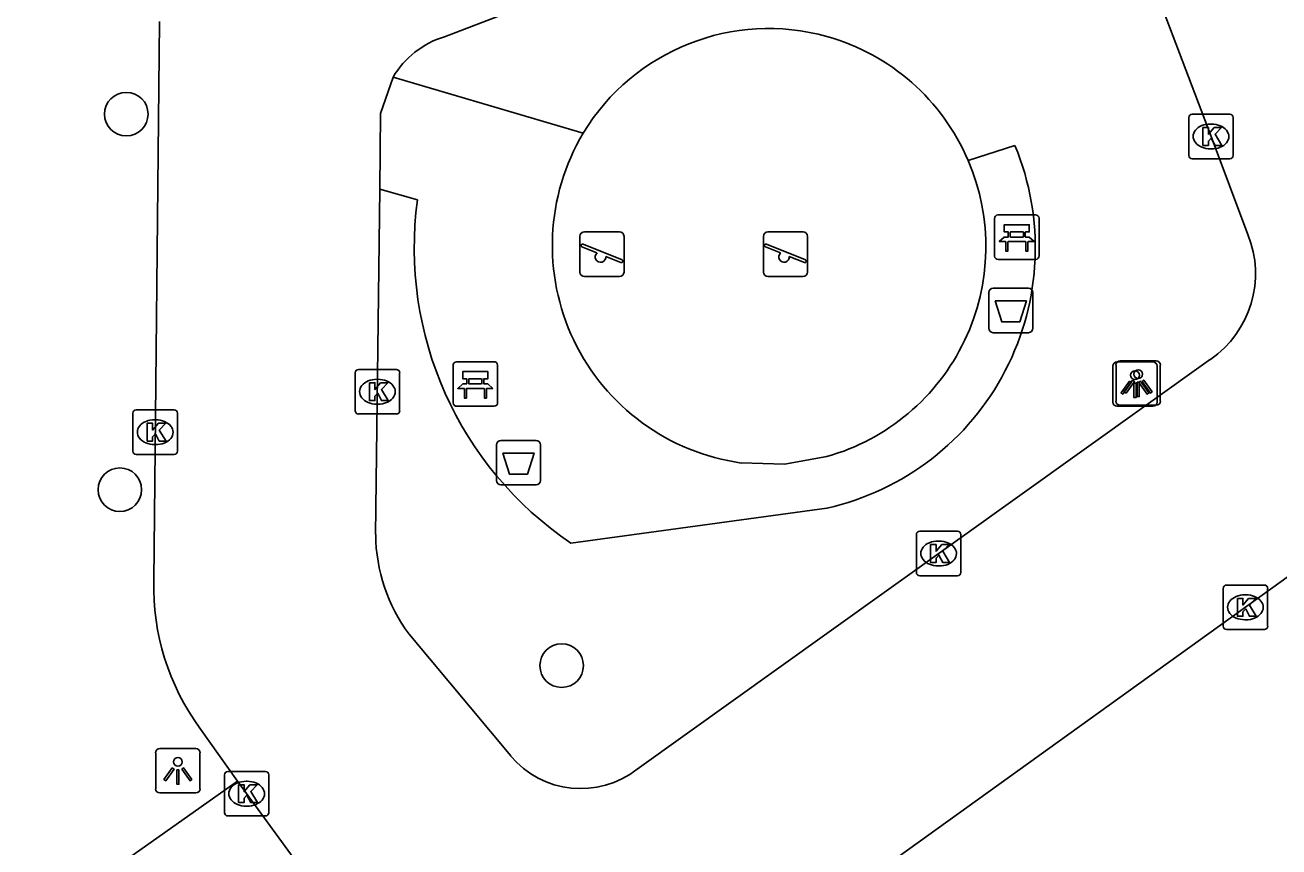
# Model space of a CAD drawing. Extents: x 159265 to 160143, y 383413 to 384319.
# Drawn here: x 159481.98 to 159510.16, y 383543.03 to 383561.49 of the extents above; entities that cross this region are included whole.
import ezdxf

# ---------------------------------------------------------------- set-up
doc = ezdxf.new("R2010")
doc.units = 0
for name, color, linetype in [('IMGEO_Afvalbak', 7, 'Continuous'), ('IMGEO_Bank', 7, 'Continuous'), ('IMGEO_Boom', 7, 'Continuous'), ('IMGEO_Groenvoorziening', 7, 'Continuous'), ('IMGEO_Kolk', 7, 'Continuous'), ('IMGEO_Lichtpunt', 7, 'Continuous'), ('IMGEO_Rijbaan_lokaal_open', 7, 'Continuous'), ('IMGEO_Speelvoorziening', 7, 'Continuous'), ('IMGEO_Voetpad_open', 7, 'Continuous')]:
    doc.layers.add(name, color=color, linetype=linetype)

msp = doc.modelspace()

# ---------------------------------------------------------------- linework, layer by layer
at = {"layer": 'IMGEO_Afvalbak'}
for p, q in [((159503.635, 383554.681), (159503.635, 383555.481)), ((159503.635, 383555.481), (159503.635, 383554.681)), ((159503.735, 383555.581), (159504.525, 383555.581)), ((159504.525, 383555.581), (159503.735, 383555.581)), ((159504.625, 383555.481), (159504.625, 383554.681)), ((159504.625, 383554.681), (159504.625, 383555.481)), ((159504.525, 383554.581), (159503.735, 383554.581)), ((159503.735, 383554.581), (159504.525, 383554.581)), ((159492.571, 383551.26), (159492.571, 383552.06)), ((159492.571, 383552.06), (159492.571, 383551.26)), ((159492.671, 383552.16), (159493.461, 383552.16)), ((159493.461, 383552.16), (159492.671, 383552.16)), ((159493.561, 383552.06), (159493.561, 383551.26)), ((159493.561, 383551.26), (159493.561, 383552.06)), ((159493.461, 383551.16), (159492.671, 383551.16)), ((159492.671, 383551.16), (159493.461, 383551.16))]:
    msp.add_line(p, q, dxfattribs=at)
for points in [[(159503.778, 383555.295), (159504.482, 383555.295), (159504.333, 383554.825), (159503.927, 383554.825), (159503.778, 383555.295)], [(159492.714, 383551.874), (159493.418, 383551.874), (159493.269, 383551.404), (159492.863, 383551.404), (159492.714, 383551.874)]]:
    msp.add_lwpolyline(points, dxfattribs=at)
for centre, start, end in [((159503.735, 383555.481), 90, 180), ((159503.735, 383555.481), 90, 180), ((159504.525, 383555.481), 0, 90), ((159504.525, 383555.481), 360, 90), ((159503.735, 383554.681), 180, 270), ((159503.735, 383554.681), 180, 270), ((159504.525, 383554.681), 270, 0), ((159504.525, 383554.681), 270, 0), ((159492.671, 383552.06), 90, 180), ((159492.671, 383552.06), 90, 180), ((159493.461, 383552.06), 0, 90), ((159493.461, 383552.06), 360, 90), ((159492.671, 383551.26), 180, 270), ((159492.671, 383551.26), 180, 270), ((159493.461, 383551.26), 270, 0), ((159493.461, 383551.26), 270, 0)]:
    msp.add_arc(centre, 0.1, start, end, dxfattribs=at)
at = {"layer": 'IMGEO_Bank'}
for p, q in [((159503.766, 383556.303), (159503.766, 383557.144)), ((159503.766, 383557.144), (159503.766, 383556.303)), ((159503.841, 383557.228), (159504.682, 383557.228)), ((159504.682, 383557.228), (159503.841, 383557.228)), ((159504.766, 383557.153), (159504.766, 383556.312)), ((159504.766, 383556.312), (159504.766, 383557.153)), ((159504.075, 383556.734), (159504.075, 383556.84)), ((159504.119, 383556.84), (159504.119, 383556.734)), ((159504.407, 383556.846), (159504.125, 383556.846)), ((159504.125, 383556.728), (159504.407, 383556.728)), ((159504.413, 383556.734), (159504.413, 383556.84)), ((159504.457, 383556.84), (159504.457, 383556.734)), ((159504.463, 383556.626), (159504.07, 383556.626)), ((159504.691, 383556.228), (159503.85, 383556.228)), ((159503.85, 383556.228), (159504.691, 383556.228)), ((159491.673, 383553.929), (159492.514, 383553.929)), ((159492.514, 383553.929), (159491.673, 383553.929)), ((159491.598, 383553.004), (159491.598, 383553.845)), ((159491.598, 383553.845), (159491.598, 383553.004)), ((159492.598, 383553.854), (159492.598, 383553.013)), ((159492.598, 383553.013), (159492.598, 383553.854)), ((159491.907, 383553.435), (159491.907, 383553.541)), ((159491.951, 383553.541), (159491.951, 383553.435)), ((159492.239, 383553.547), (159491.957, 383553.547)), ((159491.957, 383553.429), (159492.239, 383553.429)), ((159492.245, 383553.435), (159492.245, 383553.541)), ((159492.289, 383553.541), (159492.289, 383553.435)), ((159492.295, 383553.327), (159491.902, 383553.327)), ((159492.523, 383552.929), (159491.682, 383552.929)), ((159491.682, 383552.929), (159492.523, 383552.929))]:
    msp.add_line(p, q, dxfattribs=at)
for points in [[(159504.069, 383556.846), (159503.983, 383556.846), (159503.983, 383557.007), (159504.546, 383557.007), (159504.546, 383556.846), (159504.463, 383556.846)], [(159504.013, 383556.626), (159503.871, 383556.626), (159503.983, 383556.728), (159504.069, 383556.728)], [(159504.463, 383556.728), (159504.546, 383556.728), (159504.658, 383556.626), (159504.519, 383556.626)], [(159504.063, 383556.619), (159504.063, 383556.412), (159504.02, 383556.412), (159504.02, 383556.619)], [(159504.513, 383556.619), (159504.513, 383556.412), (159504.469, 383556.412), (159504.469, 383556.619)], [(159491.901, 383553.547), (159491.815, 383553.547), (159491.815, 383553.708), (159492.378, 383553.708), (159492.378, 383553.547), (159492.295, 383553.547)], [(159491.845, 383553.327), (159491.703, 383553.327), (159491.815, 383553.429), (159491.901, 383553.429)], [(159492.295, 383553.429), (159492.378, 383553.429), (159492.49, 383553.327), (159492.351, 383553.327)], [(159491.895, 383553.32), (159491.895, 383553.113), (159491.852, 383553.113), (159491.852, 383553.32)], [(159492.345, 383553.32), (159492.345, 383553.113), (159492.301, 383553.113), (159492.301, 383553.32)]]:
    msp.add_lwpolyline(points, dxfattribs=at)
for centre, radius, start, end in [((159503.844, 383557.15), 0.0779, 92.4484, 184.2845), ((159503.844, 383557.15), 0.0779, 92.4484, 184.2845), ((159504.688, 383557.15), 0.0779, 2.4484, 94.2845), ((159504.688, 383557.15), 0.0779, 2.4484, 94.2845), ((159504.068, 383556.839), 0.00671, 2.8957, 87.1043), ((159504.068, 383556.735), 0.00671, 272.8957, 357.1043), ((159504.125, 383556.839), 0.00671, 92.8957, 177.1043), ((159504.125, 383556.735), 0.00671, 182.8957, 267.1043), ((159504.407, 383556.839), 0.00671, 2.8957, 87.1043), ((159504.407, 383556.735), 0.00671, 272.8957, 357.1043), ((159504.464, 383556.839), 0.00671, 92.8957, 177.1043), ((159504.464, 383556.735), 0.00671, 182.8957, 267.1043), ((159504.013, 383556.619), 0.00671, 2.8957, 87.1043), ((159504.07, 383556.619), 0.00671, 92.8957, 177.1043), ((159504.462, 383556.619), 0.00671, 2.8957, 87.1043), ((159504.519, 383556.619), 0.00671, 92.8957, 177.1043), ((159503.844, 383556.306), 0.0779, 182.4484, 274.2845), ((159503.844, 383556.306), 0.0779, 182.4484, 274.2845), ((159504.688, 383556.306), 0.0779, 272.4484, 4.2845), ((159504.688, 383556.306), 0.0779, 272.4484, 4.2845), ((159491.676, 383553.851), 0.0779, 92.4484, 184.2845), ((159491.676, 383553.851), 0.0779, 92.4484, 184.2845), ((159492.52, 383553.851), 0.0779, 2.4484, 94.2845), ((159492.52, 383553.851), 0.0779, 2.4484, 94.2845), ((159491.9, 383553.54), 0.00671, 2.8957, 87.1043), ((159491.9, 383553.436), 0.00671, 272.8957, 357.1043), ((159491.957, 383553.54), 0.00671, 92.8957, 177.1043), ((159491.957, 383553.436), 0.00671, 182.8957, 267.1043), ((159492.239, 383553.54), 0.00671, 2.8957, 87.1043), ((159492.239, 383553.436), 0.00671, 272.8957, 357.1043), ((159492.296, 383553.54), 0.00671, 92.8957, 177.1043), ((159492.296, 383553.436), 0.00671, 182.8957, 267.1043), ((159491.845, 383553.32), 0.00671, 2.8957, 87.1043), ((159491.902, 383553.32), 0.00671, 92.8957, 177.1043), ((159492.294, 383553.32), 0.00671, 2.8957, 87.1043), ((159492.351, 383553.32), 0.00671, 92.8957, 177.1043), ((159491.676, 383553.007), 0.0779, 182.4484, 274.2845), ((159491.676, 383553.007), 0.0779, 182.4484, 274.2845), ((159492.52, 383553.007), 0.0779, 272.4484, 4.2845), ((159492.52, 383553.007), 0.0779, 272.4484, 4.2845)]:
    msp.add_arc(centre, radius, start, end, dxfattribs=at)
at = {"layer": 'IMGEO_Boom'}
for centre in [(159484.253, 383559.491), (159484.108, 383551.053), (159494.037, 383547.1)]:
    msp.add_circle(centre, 0.489, dxfattribs=at)
at = {"layer": 'IMGEO_Groenvoorziening'}
for centre, radius, start, end in [((159498.689, 383556.544), 4.87, 74.3867, 148.8043), ((159498.687, 383556.541), 4.874, 23.0339, 74.3773)]:
    msp.add_arc(centre, radius, start, end, dxfattribs=at)
at = {"layer": 'IMGEO_Kolk'}
for p, q in [((159508.129, 383558.563), (159508.129, 383559.415)), ((159508.204, 383559.489), (159509.056, 383559.489)), ((159508.617, 383559.269), (159508.642, 383559.269)), ((159509.13, 383559.415), (159509.13, 383558.563)), ((159508.64, 383558.709), (159508.615, 383558.709)), ((159509.056, 383558.489), (159508.204, 383558.489)), ((159489.395, 383552.828), (159489.395, 383553.68)), ((159489.47, 383553.754), (159490.322, 383553.754)), ((159490.396, 383553.68), (159490.396, 383552.828)), ((159489.883, 383553.534), (159489.908, 383553.534)), ((159484.401, 383551.919), (159484.401, 383552.771)), ((159484.476, 383552.845), (159485.328, 383552.845)), ((159485.402, 383552.771), (159485.402, 383551.919)), ((159489.906, 383552.974), (159489.881, 383552.974)), ((159484.889, 383552.625), (159484.914, 383552.625)), ((159490.322, 383552.754), (159489.47, 383552.754)), ((159484.912, 383552.065), (159484.887, 383552.065)), ((159485.328, 383551.845), (159484.476, 383551.845)), ((159502.008, 383549.193), (159502.008, 383550.045)), ((159502.083, 383550.119), (159502.935, 383550.119)), ((159503.009, 383550.045), (159503.009, 383549.193)), ((159502.496, 383549.899), (159502.521, 383549.899)), ((159502.935, 383549.119), (159502.083, 383549.119)), ((159502.519, 383549.339), (159502.494, 383549.339)), ((159508.902, 383547.984), (159508.902, 383548.836)), ((159508.977, 383548.91), (159509.829, 383548.91)), ((159509.903, 383548.836), (159509.903, 383547.984)), ((159509.39, 383548.69), (159509.415, 383548.69)), ((159509.413, 383548.13), (159509.388, 383548.13)), ((159509.829, 383547.91), (159508.977, 383547.91)), ((159486.457, 383543.796), (159486.457, 383544.648)), ((159486.532, 383544.722), (159487.384, 383544.722)), ((159487.458, 383544.648), (159487.458, 383543.796)), ((159486.945, 383544.502), (159486.97, 383544.502)), ((159486.968, 383543.942), (159486.943, 383543.942)), ((159487.384, 383543.722), (159486.532, 383543.722))]:
    msp.add_line(p, q, dxfattribs=at)
for points in [[(159508.129, 383558.563), (159508.129, 383559.415)], [(159508.204, 383559.489), (159509.056, 383559.489)], [(159509.13, 383559.415), (159509.13, 383558.563)], [(159508.45, 383559.189), (159508.573, 383559.189), (159508.573, 383559.038), (159508.703, 383559.189), (159508.867, 383559.189), (159508.721, 383559.038), (159508.874, 383558.789), (159508.722, 383558.789), (159508.637, 383558.953), (159508.573, 383558.886), (159508.573, 383558.789), (159508.45, 383558.789), (159508.45, 383559.189)], [(159509.056, 383558.489), (159508.204, 383558.489)], [(159489.395, 383552.828), (159489.395, 383553.68)], [(159489.47, 383553.754), (159490.322, 383553.754)], [(159490.396, 383553.68), (159490.396, 383552.828)], [(159489.716, 383553.454), (159489.839, 383553.454), (159489.839, 383553.303), (159489.969, 383553.454), (159490.133, 383553.454), (159489.987, 383553.303), (159490.14, 383553.054), (159489.988, 383553.054), (159489.903, 383553.218), (159489.839, 383553.151), (159489.839, 383553.054), (159489.716, 383553.054), (159489.716, 383553.454)], [(159484.401, 383551.919), (159484.401, 383552.771)], [(159484.476, 383552.845), (159485.328, 383552.845)], [(159485.402, 383552.771), (159485.402, 383551.919)], [(159484.722, 383552.545), (159484.845, 383552.545), (159484.845, 383552.394), (159484.975, 383552.545), (159485.139, 383552.545), (159484.993, 383552.394), (159485.146, 383552.145), (159484.994, 383552.145), (159484.909, 383552.309), (159484.845, 383552.242), (159484.845, 383552.145), (159484.722, 383552.145), (159484.722, 383552.545)], [(159490.322, 383552.754), (159489.47, 383552.754)], [(159485.328, 383551.845), (159484.476, 383551.845)], [(159502.008, 383549.193), (159502.008, 383550.045)], [(159502.083, 383550.119), (159502.935, 383550.119)], [(159503.009, 383550.045), (159503.009, 383549.193)], [(159502.329, 383549.819), (159502.452, 383549.819), (159502.452, 383549.668), (159502.582, 383549.819), (159502.746, 383549.819), (159502.6, 383549.668), (159502.753, 383549.419), (159502.601, 383549.419), (159502.516, 383549.583), (159502.452, 383549.516), (159502.452, 383549.419), (159502.329, 383549.419), (159502.329, 383549.819)], [(159502.935, 383549.119), (159502.083, 383549.119)], [(159508.902, 383547.984), (159508.902, 383548.836)], [(159508.977, 383548.91), (159509.829, 383548.91)], [(159509.903, 383548.836), (159509.903, 383547.984)], [(159509.223, 383548.61), (159509.346, 383548.61), (159509.346, 383548.459), (159509.476, 383548.61), (159509.64, 383548.61), (159509.494, 383548.459), (159509.647, 383548.21), (159509.495, 383548.21), (159509.41, 383548.374), (159509.346, 383548.307), (159509.346, 383548.21), (159509.223, 383548.21), (159509.223, 383548.61)], [(159509.829, 383547.91), (159508.977, 383547.91)], [(159486.457, 383543.796), (159486.457, 383544.648)], [(159486.532, 383544.722), (159487.384, 383544.722)], [(159487.458, 383544.648), (159487.458, 383543.796)], [(159486.778, 383544.422), (159486.901, 383544.422), (159486.901, 383544.271), (159487.031, 383544.422), (159487.195, 383544.422), (159487.049, 383544.271), (159487.202, 383544.022), (159487.05, 383544.022), (159486.965, 383544.186), (159486.901, 383544.119), (159486.901, 383544.022), (159486.778, 383544.022), (159486.778, 383544.422)], [(159487.384, 383543.722), (159486.532, 383543.722)]]:
    msp.add_lwpolyline(points, dxfattribs=at)
for centre, start, end in [((159508.206, 383559.413), 91.552, 178.448), ((159508.206, 383559.413), 91.552, 178.448), ((159509.054, 383559.413), 1.552, 88.448), ((159509.054, 383559.413), 1.552, 88.448), ((159508.206, 383558.565), 181.552, 268.448), ((159508.206, 383558.565), 181.552, 268.448), ((159509.054, 383558.565), 271.552, 358.448), ((159509.054, 383558.565), 271.552, 358.448), ((159489.472, 383553.678), 91.552, 178.448), ((159489.472, 383553.678), 91.552, 178.448), ((159490.32, 383553.678), 1.552, 88.448), ((159490.32, 383553.678), 1.552, 88.448), ((159484.478, 383552.769), 91.552, 178.448), ((159484.478, 383552.769), 91.552, 178.448), ((159485.326, 383552.769), 1.552, 88.448), ((159485.326, 383552.769), 1.552, 88.448), ((159489.472, 383552.83), 181.552, 268.448), ((159489.472, 383552.83), 181.552, 268.448), ((159490.32, 383552.83), 271.552, 358.448), ((159490.32, 383552.83), 271.552, 358.448), ((159484.478, 383551.921), 181.552, 268.448), ((159484.478, 383551.921), 181.552, 268.448), ((159485.326, 383551.921), 271.552, 358.448), ((159485.326, 383551.921), 271.552, 358.448), ((159502.085, 383550.043), 91.552, 178.448), ((159502.085, 383550.043), 91.552, 178.448), ((159502.933, 383550.043), 1.552, 88.448), ((159502.933, 383550.043), 1.552, 88.448), ((159502.085, 383549.195), 181.552, 268.448), ((159502.085, 383549.195), 181.552, 268.448), ((159502.933, 383549.195), 271.552, 358.448), ((159502.933, 383549.195), 271.552, 358.448), ((159508.979, 383548.834), 91.552, 178.448), ((159508.979, 383548.834), 91.552, 178.448), ((159509.827, 383548.834), 1.552, 88.448), ((159509.827, 383548.834), 1.552, 88.448), ((159508.979, 383547.986), 181.552, 268.448), ((159508.979, 383547.986), 181.552, 268.448), ((159509.827, 383547.986), 271.552, 358.448), ((159509.827, 383547.986), 271.552, 358.448), ((159486.534, 383544.646), 91.552, 178.448), ((159486.534, 383544.646), 91.552, 178.448), ((159487.382, 383544.646), 1.552, 88.448), ((159487.382, 383544.646), 1.552, 88.448), ((159486.534, 383543.798), 181.552, 268.448), ((159486.534, 383543.798), 181.552, 268.448), ((159487.382, 383543.798), 271.552, 358.448), ((159487.382, 383543.798), 271.552, 358.448)]:
    msp.add_arc(centre, 0.0765, start, end, dxfattribs=at)
for centre, major_axis, ratio, start_param, end_param in [((159508.616, 383558.989), (-0.387, 0.002), 0.722429, 4.712389, 7.853982), ((159508.641, 383558.989), (-0.39, 0.002), 0.717154, 1.570796, 4.712389), ((159489.882, 383553.254), (-0.387, 0.002), 0.722429, 4.712389, 7.853982), ((159489.907, 383553.254), (-0.39, 0.002), 0.717154, 1.570796, 4.712389), ((159484.888, 383552.345), (-0.387, 0.002), 0.722429, 4.712389, 7.853982), ((159484.913, 383552.345), (-0.39, 0.002), 0.717154, 1.570796, 4.712389), ((159502.495, 383549.619), (-0.387, 0.002), 0.722429, 4.712389, 7.853982), ((159502.52, 383549.619), (-0.39, 0.002), 0.717154, 1.570796, 4.712389), ((159509.389, 383548.41), (-0.387, 0.002), 0.722429, 4.712389, 7.853982), ((159509.414, 383548.41), (-0.39, 0.002), 0.717154, 1.570796, 4.712389), ((159486.944, 383544.222), (-0.387, 0.002), 0.722429, 4.712389, 7.853982), ((159486.969, 383544.222), (-0.39, 0.002), 0.717154, 1.570796, 4.712389)]:
    msp.add_ellipse(centre, major_axis=major_axis, ratio=ratio, start_param=start_param, end_param=end_param, dxfattribs=at)
at = {"layer": 'IMGEO_Lichtpunt'}
for p, q in [((159507.325, 383553.923), (159506.517, 383553.923)), ((159507.325, 383553.923), (159506.517, 383553.923)), ((159507.397, 383553.946), (159506.589, 383553.946)), ((159507.397, 383553.946), (159506.589, 383553.946)), ((159506.423, 383553.828), (159506.423, 383553.021)), ((159506.423, 383553.828), (159506.423, 383553.021)), ((159506.495, 383553.851), (159506.495, 383553.044)), ((159506.495, 383553.851), (159506.495, 383553.044)), ((159507.419, 383553.021), (159507.419, 383553.828)), ((159507.419, 383553.021), (159507.419, 383553.828)), ((159507.491, 383553.044), (159507.491, 383553.851)), ((159507.491, 383553.044), (159507.491, 383553.851)), ((159506.517, 383552.927), (159507.325, 383552.927)), ((159506.517, 383552.927), (159507.325, 383552.927)), ((159506.589, 383552.95), (159507.397, 383552.95)), ((159506.589, 383552.95), (159507.397, 383552.95)), ((159485.815, 383545.236), (159485.007, 383545.236)), ((159485.815, 383545.236), (159485.007, 383545.236)), ((159484.913, 383545.141), (159484.913, 383544.334)), ((159484.913, 383545.141), (159484.913, 383544.334)), ((159485.909, 383544.334), (159485.909, 383545.141)), ((159485.909, 383544.334), (159485.909, 383545.141)), ((159485.007, 383544.24), (159485.815, 383544.24)), ((159485.007, 383544.24), (159485.815, 383544.24))]:
    msp.add_line(p, q, dxfattribs=at)
for points in [[(159506.797, 383553.492), (159506.836, 383553.464), (159506.648, 383553.202), (159506.61, 383553.229), (159506.797, 383553.492)], [(159506.869, 383553.515), (159506.908, 383553.487), (159506.72, 383553.225), (159506.682, 383553.252), (159506.869, 383553.515)], [(159506.899, 383553.444), (159506.946, 383553.444), (159506.946, 383553.122), (159506.899, 383553.122), (159506.899, 383553.444)], [(159506.971, 383553.467), (159507.018, 383553.467), (159507.018, 383553.145), (159506.971, 383553.145), (159506.971, 383553.467)], [(159507.009, 383553.464), (159507.047, 383553.491), (159507.234, 383553.229), (159507.195, 383553.201), (159507.009, 383553.464)], [(159507.081, 383553.487), (159507.119, 383553.514), (159507.306, 383553.252), (159507.267, 383553.224), (159507.081, 383553.487)], [(159485.287, 383544.805), (159485.326, 383544.777), (159485.138, 383544.515), (159485.1, 383544.542), (159485.287, 383544.805)], [(159485.389, 383544.757), (159485.436, 383544.757), (159485.436, 383544.435), (159485.389, 383544.435), (159485.389, 383544.757)], [(159485.499, 383544.777), (159485.537, 383544.804), (159485.724, 383544.542), (159485.685, 383544.514), (159485.499, 383544.777)]]:
    msp.add_lwpolyline(points, dxfattribs=at)
for centre in [(159506.922, 383553.626), (159506.994, 383553.649), (159485.412, 383544.939)]:
    msp.add_circle(centre, 0.0994, dxfattribs=at)
for centre, start, end in [((159506.517, 383553.828), 90, 180), ((159506.517, 383553.828), 90, 180), ((159506.589, 383553.851), 90, 180), ((159506.589, 383553.851), 90, 180), ((159507.325, 383553.828), 0, 90), ((159507.325, 383553.828), 0, 90), ((159507.397, 383553.851), 0, 90), ((159507.397, 383553.851), 0, 90), ((159506.517, 383553.021), 180, 270), ((159506.517, 383553.021), 180, 270), ((159506.589, 383553.044), 180, 270), ((159506.589, 383553.044), 180, 270), ((159507.325, 383553.021), 270, 0), ((159507.325, 383553.021), 270, 360), ((159507.397, 383553.044), 270, 0), ((159507.397, 383553.044), 270, 360), ((159485.007, 383545.141), 90, 180), ((159485.007, 383545.141), 90, 180), ((159485.815, 383545.141), 0, 90), ((159485.815, 383545.141), 0, 90), ((159485.007, 383544.334), 180, 270), ((159485.007, 383544.334), 180, 270), ((159485.815, 383544.334), 270, 0), ((159485.815, 383544.334), 270, 360)]:
    msp.add_arc(centre, 0.0946, start, end, dxfattribs=at)
at = {"layer": 'IMGEO_Rijbaan_lokaal_open'}
for points in [[(159502.427, 383565.452), (159500, 383564.523), (159491.401, 383561.23)], [(159509.458, 383556.786), (159508.633, 383558.985), (159507.128, 383562.961)], [(159484.996, 383561.569), (159484.87, 383549.008)], [(159489.947, 383557.807), (159489.967, 383559.502), (159490.248, 383560.322)], [(159489.947, 383557.807), (159489.857, 383550.043)], [(159495.734, 383544.775), (159500, 383547.824), (159508.617, 383553.982)], [(159496.488, 383539.005), (159500, 383541.647), (159513.356, 383551.255)], [(159490.611, 383547.805), (159492.891, 383545.075)], [(159485.905, 383545.698), (159486.755, 383544.503)], [(159486.755, 383544.503), (159489.801, 383540.323)]]:
    msp.add_lwpolyline(points, dxfattribs=at)
for centre, radius, start, end in [((159492.017, 383559.261), 2.063, 107.3816, 149.06), ((159507.293, 383555.907), 2.337, 304.521, 22.0881), ((159493.644, 383550.073), 3.787, 180.4518, 216.7864), ((159490.256, 383548.875), 5.387, 178.5873, 216.1405), ((159494.466, 383546.384), 2.048, 219.7253, 308.2273)]:
    msp.add_arc(centre, radius, start, end, dxfattribs=at)
at = {"layer": 'IMGEO_Speelvoorziening'}
for p, q in [((159494.448, 383555.944), (159494.448, 383556.744)), ((159494.448, 383556.744), (159494.448, 383555.944)), ((159494.548, 383556.844), (159495.338, 383556.844)), ((159495.338, 383556.844), (159494.548, 383556.844)), ((159495.438, 383556.744), (159495.438, 383555.944)), ((159495.438, 383555.944), (159495.438, 383556.744)), ((159498.572, 383555.944), (159498.572, 383556.744)), ((159498.572, 383556.744), (159498.572, 383555.944)), ((159498.672, 383556.844), (159499.462, 383556.844)), ((159499.462, 383556.844), (159498.672, 383556.844)), ((159499.562, 383556.744), (159499.562, 383555.944)), ((159499.562, 383555.944), (159499.562, 383556.744)), ((159494.831, 383556.372), (159494.492, 383556.509)), ((159494.517, 383556.569), (159495.393, 383556.216)), ((159498.955, 383556.372), (159498.616, 383556.509)), ((159498.641, 383556.569), (159499.517, 383556.216)), ((159495.369, 383556.156), (159495.029, 383556.293)), ((159499.493, 383556.156), (159499.153, 383556.293)), ((159495.338, 383555.844), (159494.548, 383555.844)), ((159494.548, 383555.844), (159495.338, 383555.844)), ((159499.462, 383555.844), (159498.672, 383555.844)), ((159498.672, 383555.844), (159499.462, 383555.844))]:
    msp.add_line(p, q, dxfattribs=at)
for centre, radius, start, end in [((159494.548, 383556.744), 0.1, 90, 180), ((159494.548, 383556.744), 0.1, 90, 180), ((159495.338, 383556.744), 0.1, 0, 90), ((159495.338, 383556.744), 0.1, 360, 90), ((159498.672, 383556.744), 0.1, 90, 180), ((159498.672, 383556.744), 0.1, 90, 180), ((159499.462, 383556.744), 0.1, 0, 90), ((159499.462, 383556.744), 0.1, 360, 90), ((159494.505, 383556.539), 0.0327, 68.078, 248.078), ((159498.629, 383556.539), 0.0327, 68.078, 248.078), ((159494.91, 383556.282), 0.12, 130.9928, 5.1632), ((159495.381, 383556.186), 0.0327, 248.078, 68.078), ((159499.034, 383556.282), 0.12, 130.9928, 5.1632), ((159499.505, 383556.186), 0.0327, 248.078, 68.078), ((159494.548, 383555.944), 0.1, 180, 270), ((159494.548, 383555.944), 0.1, 180, 270), ((159495.338, 383555.944), 0.1, 270, 0), ((159495.338, 383555.944), 0.1, 270, 0), ((159498.672, 383555.944), 0.1, 180, 270), ((159498.672, 383555.944), 0.1, 180, 270), ((159499.462, 383555.944), 0.1, 270, 0), ((159499.462, 383555.944), 0.1, 270, 0)]:
    msp.add_arc(centre, radius, start, end, dxfattribs=at)
at = {"layer": 'IMGEO_Voetpad_open'}
for points in [[(159490.248, 383560.322), (159494.523, 383559.067)], [(159503.173, 383558.448), (159504.224, 383558.783)], [(159490.796, 383557.564), (159489.947, 383557.807)], [(159498.072, 383551.653), (159499.043, 383551.63), (159500, 383551.799)], [(159500, 383550.639), (159494.244, 383549.854)], [(159486.755, 383544.503), (159481.978, 383541.136), (159484.997, 383536.939)]]:
    msp.add_lwpolyline(points, dxfattribs=at)
for centre, radius, start, end in [((159498.763, 383556.54), 4.936, 149.2074, 261.9525), ((159498.685, 383556.489), 5.996, 282.6726, 22.4991), ((159498.671, 383556.515), 4.899, 285.7382, 23.2395), ((159498.725, 383556.484), 8.002, 172.2425, 235.947)]:
    msp.add_arc(centre, radius, start, end, dxfattribs=at)

doc.saveas('drawing.dxf')
